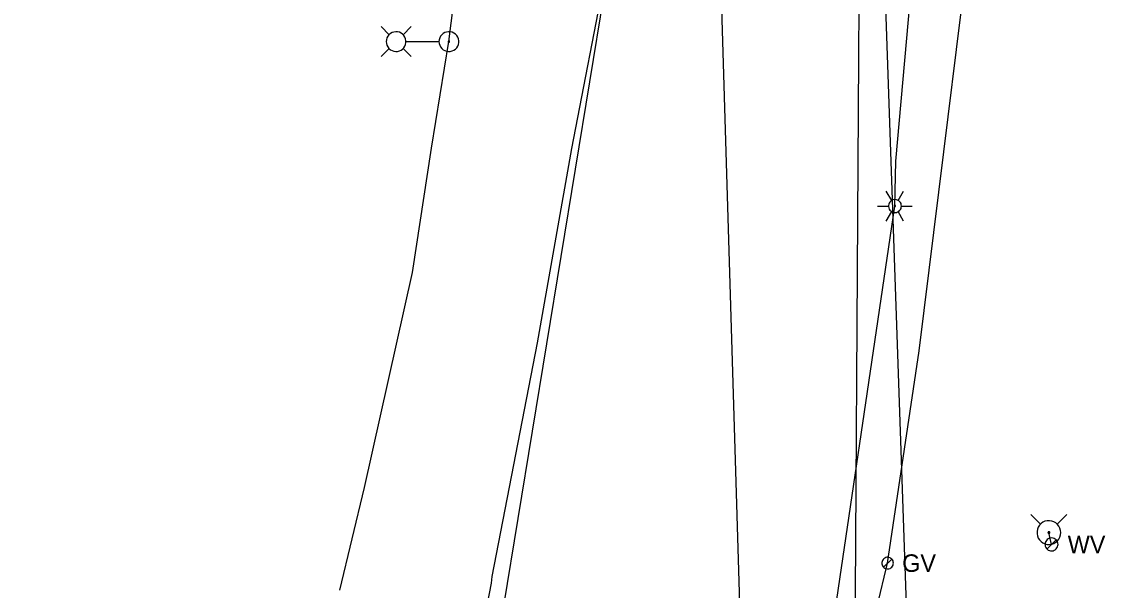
# Model space of a CAD drawing. Extents: x 596028 to 606371, y 330010 to 403088.
# Drawn here: x 604861.8 to 605100.3, y 331581 to 331706.1 of the extents above; entities that cross this region are included whole.
import ezdxf

# ---------------------------------------------------------------- set-up
doc = ezdxf.new("R2010")
doc.units = 0
for name, color, linetype in [('E_LTG', 7, 'Continuous'), ('E_LTG_CID', 7, 'Continuous'), ('E_UTL_E_UG', 7, 'Continuous'), ('E_UTL_G', 7, 'Continuous'), ('E_UTL_G_UG', 7, 'Continuous'), ('E_UTL_SAN_UG', 7, 'Continuous'), ('E_UTL_SAN_UG_MMSD', 7, 'Continuous'), ('E_UTL_W', 7, 'Continuous'), ('E_UTL_W_UG', 7, 'Continuous'), ('E_UTL_WHydrant', 7, 'Continuous')]:
    doc.layers.add(name, color=color, linetype=linetype)

msp = doc.modelspace()

# ---------------------------------------------------------------- linework, layer by layer
at = {"layer": 'E_LTG'}
for points in [[(604942.7, 331703.28), (604940.92, 331705.06)], [(604945.74, 331703.28), (604947.52, 331705.06)], [(604942.05, 331701.76), (604942.09, 331701.34), (604942.2, 331700.95), (604942.39, 331700.58), (604942.65, 331700.26), (604942.96, 331699.98), (604943.32, 331699.78), (604943.71, 331699.64), (604944.12, 331699.58), (604944.53, 331699.6), (604944.93, 331699.7), (604945.31, 331699.87), (604945.65, 331700.11), (604945.93, 331700.41), (604946.16, 331700.76), (604946.31, 331701.14), (604946.39, 331701.55), (604946.39, 331701.96), (604946.31, 331702.37), (604946.16, 331702.75), (604945.93, 331703.1), (604945.65, 331703.4), (604945.31, 331703.64), (604944.93, 331703.81), (604944.53, 331703.91), (604944.12, 331703.93), (604943.71, 331703.87), (604943.32, 331703.74), (604942.96, 331703.53), (604942.65, 331703.26), (604942.39, 331702.93), (604942.2, 331702.57), (604942.09, 331702.17), (604942.05, 331701.76)], [(604953.65, 331701.76), (604953.69, 331701.34), (604953.81, 331700.95), (604953.99, 331700.58), (604954.25, 331700.26), (604954.56, 331699.98), (604954.92, 331699.78), (604955.31, 331699.64), (604955.72, 331699.58), (604956.13, 331699.6), (604956.54, 331699.7), (604956.91, 331699.87), (604957.25, 331700.11), (604957.54, 331700.41), (604957.76, 331700.76), (604957.91, 331701.14), (604957.99, 331701.55), (604957.99, 331701.96), (604957.91, 331702.37), (604957.76, 331702.75), (604957.54, 331703.1), (604957.25, 331703.4), (604956.91, 331703.64), (604956.54, 331703.81), (604956.13, 331703.91), (604955.72, 331703.93), (604955.31, 331703.87), (604954.92, 331703.74), (604954.56, 331703.53), (604954.25, 331703.26), (604953.99, 331702.93), (604953.81, 331702.57), (604953.69, 331702.17), (604953.65, 331701.76)], [(604942.7, 331700.23), (604940.92, 331698.46)], [(604945.74, 331700.23), (604947.52, 331698.46)], [(604946.43, 331701.76), (604953.61, 331701.76)], [(604955.66, 331701.76), (604955.66, 331701.73), (604955.67, 331701.69), (604955.69, 331701.67), (604955.7, 331701.64), (604955.73, 331701.62), (604955.76, 331701.61), (604955.79, 331701.59), (604955.82, 331701.59), (604955.85, 331701.59), (604955.88, 331701.6), (604955.91, 331701.61), (604955.93, 331701.63), (604955.96, 331701.65), (604955.97, 331701.68), (604955.98, 331701.71), (604955.99, 331701.74), (604955.99, 331701.77), (604955.98, 331701.8), (604955.97, 331701.83), (604955.96, 331701.86), (604955.93, 331701.88), (604955.91, 331701.9), (604955.88, 331701.91), (604955.85, 331701.92), (604955.82, 331701.92), (604955.79, 331701.92), (604955.76, 331701.91), (604955.73, 331701.89), (604955.7, 331701.87), (604955.69, 331701.85), (604955.67, 331701.82), (604955.66, 331701.79), (604955.66, 331701.76)], [(605053.26, 331666.81), (605052.06, 331668.88)], [(605054.68, 331666.81), (605055.88, 331668.88)], [(605055.4, 331665.58), (605055.37, 331665.85), (605055.3, 331666.11), (605055.17, 331666.35), (605055, 331666.56), (605054.8, 331666.74), (605054.56, 331666.88), (605054.31, 331666.97), (605054.04, 331667), (605053.77, 331666.99), (605053.5, 331666.93), (605053.26, 331666.81), (605053.03, 331666.66), (605052.85, 331666.46), (605052.7, 331666.23), (605052.6, 331665.98), (605052.55, 331665.71), (605052.55, 331665.44), (605052.6, 331665.17), (605052.7, 331664.92), (605052.85, 331664.69), (605053.03, 331664.5), (605053.26, 331664.34), (605053.5, 331664.23), (605053.77, 331664.16), (605054.04, 331664.15), (605054.31, 331664.19), (605054.56, 331664.28), (605054.8, 331664.41), (605055, 331664.59), (605055.17, 331664.8), (605055.3, 331665.05), (605055.37, 331665.31), (605055.4, 331665.58)], [(605055.4, 331665.58), (605055.37, 331665.85), (605055.3, 331666.11), (605055.17, 331666.35), (605055, 331666.56), (605054.8, 331666.74), (605054.56, 331666.88), (605054.31, 331666.97), (605054.04, 331667), (605053.77, 331666.99), (605053.5, 331666.93), (605053.26, 331666.81), (605053.03, 331666.66), (605052.85, 331666.46), (605052.7, 331666.23), (605052.6, 331665.98), (605052.55, 331665.71), (605052.55, 331665.44), (605052.6, 331665.17), (605052.7, 331664.92), (605052.85, 331664.69), (605053.03, 331664.5), (605053.26, 331664.34), (605053.5, 331664.23), (605053.77, 331664.16), (605054.04, 331664.15), (605054.31, 331664.19), (605054.56, 331664.28), (605054.8, 331664.41), (605055, 331664.59), (605055.17, 331664.8), (605055.3, 331665.05), (605055.37, 331665.31), (605055.4, 331665.58)], [(605055.4, 331665.58), (605055.37, 331665.85), (605055.3, 331666.11), (605055.17, 331666.35), (605055, 331666.56), (605054.8, 331666.74), (605054.56, 331666.88), (605054.31, 331666.97), (605054.04, 331667), (605053.77, 331666.99), (605053.5, 331666.93), (605053.26, 331666.81), (605053.03, 331666.66), (605052.85, 331666.46), (605052.7, 331666.23), (605052.6, 331665.98), (605052.55, 331665.71), (605052.55, 331665.44), (605052.6, 331665.17), (605052.7, 331664.92), (605052.85, 331664.69), (605053.03, 331664.5), (605053.26, 331664.34), (605053.5, 331664.23), (605053.77, 331664.16), (605054.04, 331664.15), (605054.31, 331664.19), (605054.56, 331664.28), (605054.8, 331664.41), (605055, 331664.59), (605055.17, 331664.8), (605055.3, 331665.05), (605055.37, 331665.31), (605055.4, 331665.58)], [(605050.16, 331665.58), (605052.54, 331665.58)], [(605052.06, 331662.28), (605053.26, 331664.34)], [(605054.09, 331665.58), (605054.09, 331665.6), (605054.08, 331665.62), (605054.07, 331665.64), (605054.06, 331665.66), (605054.04, 331665.67), (605054.02, 331665.68), (605054, 331665.69), (605053.98, 331665.7), (605053.95, 331665.69), (605053.93, 331665.69), (605053.91, 331665.68), (605053.89, 331665.67), (605053.88, 331665.65), (605053.86, 331665.63), (605053.86, 331665.61), (605053.85, 331665.59), (605053.85, 331665.57), (605053.86, 331665.54), (605053.86, 331665.52), (605053.88, 331665.5), (605053.89, 331665.49), (605053.91, 331665.47), (605053.93, 331665.46), (605053.95, 331665.46), (605053.98, 331665.46), (605054, 331665.46), (605054.02, 331665.47), (605054.04, 331665.48), (605054.06, 331665.49), (605054.07, 331665.51), (605054.08, 331665.53), (605054.09, 331665.55), (605054.09, 331665.58)], [(605055.88, 331662.28), (605054.68, 331664.34)], [(605055.4, 331665.58), (605057.78, 331665.58)]]:
    msp.add_lwpolyline(points, dxfattribs=at)
at = {"layer": 'E_LTG_CID'}
for points in [[(604931.85, 331581.07), (604937.27, 331603.67), (604947.8, 331650.94), (604952, 331678.28), (604955.83, 331701.76), (604989.48, 331966.47), (604996.27, 332242.26), (604998.49, 332512.59), (605000.29, 332783.81), (605002.15, 332931.75), (605000.64, 332964.83), (605000.69, 332966.2), (605002.17, 333011.44), (605003.78, 333073.37), (605005.15, 333128.46), (605004.43, 333142.5)], [(604966.1, 331567.76), (604967.93, 331577.63), (604999.42, 331769.85)]]:
    msp.add_lwpolyline(points, dxfattribs=at)
at = {"layer": 'E_UTL_E_UG'}
msp.add_lwpolyline([(605038.2, 331558.64), (605053.97, 331665.58), (605054.16, 331675.48), (605057.33, 331710.76), (605063.33, 331779.39), (605064.89, 331811.56), (605066.7, 331922.92), (605066.28, 331973.16), (605065.35, 332014.58), (605064.76, 332065.68), (605063.4, 332175.3), (605062.74, 332212.21)], dxfattribs=at)
at = {"layer": 'E_UTL_G'}
for points in [[(605053.63, 331587.01), (605053.61, 331587.25), (605053.54, 331587.48), (605053.43, 331587.7), (605053.28, 331587.89), (605053.09, 331588.05), (605052.88, 331588.17), (605052.65, 331588.25), (605052.41, 331588.29), (605052.17, 331588.28), (605051.93, 331588.22), (605051.71, 331588.12), (605051.51, 331587.98), (605051.34, 331587.8), (605051.21, 331587.59), (605051.12, 331587.37), (605051.07, 331587.13), (605051.07, 331586.88), (605051.12, 331586.65), (605051.21, 331586.42), (605051.34, 331586.21), (605051.51, 331586.04), (605051.71, 331585.9), (605051.93, 331585.79), (605052.17, 331585.74), (605052.41, 331585.72), (605052.65, 331585.76), (605052.88, 331585.84), (605053.09, 331585.96), (605053.28, 331586.12), (605053.43, 331586.31), (605053.54, 331586.53), (605053.61, 331586.76), (605053.63, 331587.01)], [(605051.44, 331586.1), (605053.26, 331587.91)]]:
    msp.add_lwpolyline(points, dxfattribs=at)
at = {"layer": 'E_UTL_G_UG'}
for points in [[(605030.78, 331483.16), (605036.41, 331510.46), (605041, 331526.42), (605043.91, 331546.77), (605047.79, 331567.91), (605052.35, 331587.01), (605059.28, 331633.75), (605064.76, 331677.5), (605068.49, 331707.7), (605074.22, 331781.45), (605075.46, 331809.71), (605078.06, 331885.79), (605077.96, 331921.74), (605077.56, 331972.3), (605077.08, 332012.55), (605076.17, 332068.78), (605075.45, 332099.34), (605075.08, 332165.21), (605074.66, 332210.44), (605074.75, 332235.8)], [(604900.58, 331325.56), (604922.44, 331394.24), (604937.48, 331446.14), (604950.04, 331504.06), (604965.2, 331582.62), (604965.35, 331584.06), (604975.31, 331635.47), (604982.89, 331678.27), (604990.4, 331717.36), (604995.58, 331758.52), (605000.39, 331798.15), (605002.85, 331829.16), (605006.75, 331840.21), (605007.31, 331850.72), (605004.35, 331850.94), (605007.31, 331850.72), (605005.56, 331876.01)]]:
    msp.add_lwpolyline(points, dxfattribs=at)
at = {"layer": 'E_UTL_SAN_UG'}
msp.add_line((605060.52, 331462.84), (605048.95, 331795.33), dxfattribs=at)
at = {"layer": 'E_UTL_SAN_UG_MMSD'}
msp.add_line((605023.68, 331451.52), (605012.41, 331824.88), dxfattribs=at)
at = {"layer": 'E_UTL_W'}
msp.add_line((605088.42, 331591.12), (605087.84, 331593.72), dxfattribs=at)
for points in [[(605089.85, 331591.12), (605089.82, 331591.39), (605089.74, 331591.65), (605089.62, 331591.89), (605089.45, 331592.1), (605089.25, 331592.28), (605089.01, 331592.41), (605088.76, 331592.5), (605088.49, 331592.54), (605088.22, 331592.53), (605087.95, 331592.46), (605087.71, 331592.35), (605087.49, 331592.19), (605087.3, 331592), (605087.15, 331591.77), (605087.05, 331591.52), (605087, 331591.25), (605087, 331590.98), (605087.05, 331590.72), (605087.15, 331590.46), (605087.3, 331590.24), (605087.49, 331590.04), (605087.71, 331589.88), (605087.95, 331589.77), (605088.22, 331589.71), (605088.49, 331589.69), (605088.76, 331589.73), (605089.01, 331589.82), (605089.25, 331589.96), (605089.45, 331590.13), (605089.62, 331590.35), (605089.74, 331590.59), (605089.82, 331590.85), (605089.85, 331591.12)], [(605087.41, 331590.11), (605089.43, 331592.12)]]:
    msp.add_lwpolyline(points, dxfattribs=at)
at = {"layer": 'E_UTL_W_UG'}
msp.add_lwpolyline([(604662.85, 330776.78), (604719.99, 330861.17), (604771.51, 330900.13), (604792.62, 330926.22), (604804.59, 330947.13), (605054.68, 331381.7), (605055.13, 331442.45), (605044.65, 331474.36), (605047.01, 331851.63), (605038.36, 332278.66), (605035.8, 332410.28), (605072.23, 332411.32), (605076.98, 332411.12), (605079.88, 332411.16)], dxfattribs=at)
at = {"layer": 'E_UTL_WHydrant'}
for points in [[(605086.01, 331595.55), (605083.86, 331597.69)], [(605089.68, 331595.55), (605091.82, 331597.69)], [(605090.46, 331593.72), (605090.42, 331594.21), (605090.27, 331594.69), (605090.05, 331595.14), (605089.74, 331595.53), (605089.36, 331595.85), (605088.93, 331596.1), (605088.46, 331596.27), (605087.96, 331596.34), (605087.47, 331596.31), (605086.98, 331596.2), (605086.53, 331595.99), (605086.12, 331595.7), (605085.78, 331595.34), (605085.51, 331594.92), (605085.32, 331594.46), (605085.23, 331593.97), (605085.23, 331593.47), (605085.32, 331592.98), (605085.51, 331592.52), (605085.78, 331592.1), (605086.12, 331591.73), (605086.53, 331591.45), (605086.98, 331591.24), (605087.47, 331591.12), (605087.96, 331591.1), (605088.46, 331591.17), (605088.93, 331591.33), (605089.36, 331591.58), (605089.74, 331591.91), (605090.05, 331592.3), (605090.27, 331592.74), (605090.42, 331593.22), (605090.46, 331593.72)], [(605088.04, 331593.72), (605088.04, 331593.76), (605088.03, 331593.79), (605088.01, 331593.83), (605087.98, 331593.86), (605087.96, 331593.88), (605087.92, 331593.9), (605087.89, 331593.91), (605087.85, 331593.92), (605087.81, 331593.92), (605087.77, 331593.91), (605087.74, 331593.89), (605087.71, 331593.87), (605087.68, 331593.84), (605087.66, 331593.81), (605087.65, 331593.77), (605087.64, 331593.74), (605087.64, 331593.7), (605087.65, 331593.66), (605087.66, 331593.63), (605087.68, 331593.59), (605087.71, 331593.57), (605087.74, 331593.54), (605087.77, 331593.53), (605087.81, 331593.52), (605087.85, 331593.52), (605087.89, 331593.52), (605087.92, 331593.53), (605087.96, 331593.55), (605087.98, 331593.58), (605088.01, 331593.61), (605088.03, 331593.64), (605088.04, 331593.68), (605088.04, 331593.72)]]:
    msp.add_lwpolyline(points, dxfattribs=at)

# ---------------------------------------------------------------- texts
at = {"layer": 'E_UTL_G'}
msp.add_text('GV', height=3.85, dxfattribs=at).set_placement((605055.56, 331585.08))
at = {"layer": 'E_UTL_W'}
msp.add_text('WV', height=3.85, dxfattribs=at).set_placement((605091.98, 331589.19))

doc.saveas('drawing.dxf')
